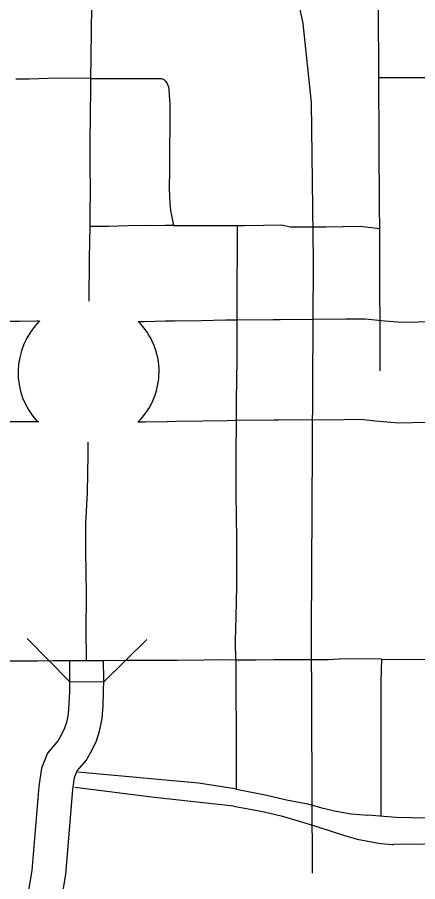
# Model space of a CAD drawing. Extents: x -19 to 366, y -4 to 359.
# Drawn here: x 155.4015 to 155.5898, y 191.8011 to 192.2072 of the extents above; entities that cross this region are included whole.
import ezdxf

# ---------------------------------------------------------------- set-up
doc = ezdxf.new("R2010")
doc.units = 0
for name, color, linetype in [('Level 10', 7, 'Continuous'), ('Level 15', 7, 'Continuous'), ('Level 33', 7, 'Continuous'), ('Level 36', 7, 'Continuous'), ('Level 40', 7, 'Continuous'), ('Level 60', 7, 'Continuous')]:
    doc.layers.add(name, color=color, linetype=linetype)

msp = doc.modelspace()

# ---------------------------------------------------------------- linework, layer by layer
at = {"layer": 'Level 10'}
for points in [[(155.42602670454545, 191.90488674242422), (155.42609507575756, 191.89626174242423), (155.42601420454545, 191.8904928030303), (155.42582859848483, 191.88463238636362), (155.425425, 191.87996912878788), (155.42465738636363, 191.87592140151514), (155.4237674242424, 191.8732208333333), (155.42238920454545, 191.87020795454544), (155.42076098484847, 191.86751666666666), (155.41577670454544, 191.86158011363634), (155.4128327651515, 191.85437916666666), (155.4115924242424, 191.8457880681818)], [(155.42763749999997, 191.8444789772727), (155.42845303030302, 191.85012765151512), (155.42969829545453, 191.85317329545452), (155.43386515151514, 191.85813636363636), (155.43661553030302, 191.86268219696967), (155.43874905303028, 191.86734640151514), (155.44024734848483, 191.87189280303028), (155.44136268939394, 191.8777740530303), (155.44187424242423, 191.8836846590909), (155.44207821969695, 191.89012575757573), (155.44216363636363, 191.89621287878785), (155.44209488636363, 191.90487405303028), (155.42602670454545, 191.90488674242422)], [(155.41159233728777, 191.8457880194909), (155.4083821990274, 191.80644055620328), (155.3671581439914, 191.5621228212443), (155.35203521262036, 191.4471020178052), (155.36799632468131, 191.44500341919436)], [(155.36799632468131, 191.44500341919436), (155.3830810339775, 191.55973351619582), (155.42437121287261, 191.8044431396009), (155.427637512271, 191.84447898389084)]]:
    msp.add_lwpolyline(points, dxfattribs=at)
at = {"layer": 'Level 15'}
for p, q in [((155.50441799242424, 192.06508579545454), (155.50442007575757, 192.06508579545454)), ((155.4028534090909, 192.01714981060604), (155.40284545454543, 192.01714981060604))]:
    msp.add_line(p, q, dxfattribs=at)
for points in [[(155.47117272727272, 192.0645621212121), (155.4754399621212, 192.06464450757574), (155.48805643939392, 192.06480549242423), (155.4993808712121, 192.06502594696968), (155.50441799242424, 192.06508579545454)], [(155.50442007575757, 192.06508579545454), (155.52179147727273, 192.06529109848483), (155.52514625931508, 192.0653191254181), (155.55605559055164, 192.0655228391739)], [(155.55605559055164, 192.0655228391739), (155.56505946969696, 192.06554981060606), (155.57434166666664, 192.06470018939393)], [(155.36598958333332, 192.06448390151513), (155.37743106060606, 192.06452499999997), (155.3879448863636, 192.06449621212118), (155.39880037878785, 192.06447253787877), (155.40253219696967, 192.0644971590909)], [(155.40252424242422, 192.0644971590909), (155.41064034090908, 192.06455359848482), (155.41201325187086, 192.0645638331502)], [(155.45833556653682, 192.0643515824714), (155.46118977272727, 192.06437178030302), (155.47117821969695, 192.0645621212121)], [(155.57433825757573, 192.06470037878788), (155.58244924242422, 192.06395909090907), (155.6054568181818, 192.0644765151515)], [(155.40284545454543, 192.01714981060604), (155.39890568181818, 192.0171236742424), (155.38782859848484, 192.01714772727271), (155.37745113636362, 192.01717613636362), (155.366159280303, 192.01713579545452)], [(155.4117320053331, 192.0172118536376), (155.41098162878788, 192.01720625), (155.4028534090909, 192.01714981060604)], [(155.4720808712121, 192.01722234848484), (155.46180833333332, 192.01702632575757), (155.45813957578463, 192.01700047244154)], [(155.50498162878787, 192.01774071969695), (155.50012291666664, 192.0176827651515), (155.4888193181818, 192.0174630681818), (155.47619905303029, 192.01730170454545), (155.47208636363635, 192.01722234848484)], [(155.55528624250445, 192.0181718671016), (155.5243600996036, 192.01796238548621), (155.52226912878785, 192.0179448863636), (155.50497954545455, 192.01774071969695)], [(155.57002537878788, 192.01754867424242), (155.5629674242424, 192.01819488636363), (155.55528624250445, 192.0181718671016)], [(155.60652159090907, 192.01714015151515), (155.58082159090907, 192.0165621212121), (155.57002878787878, 192.01754848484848)]]:
    msp.add_lwpolyline(points, dxfattribs=at)
for centre, radius, start, end in [((155.43600437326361, 192.04035119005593), 0.03408556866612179, 134.73669755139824, 222.76746976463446), ((155.43511904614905, 192.0407717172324), 0.03309103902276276, 314.0808424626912, 45.444859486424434)]:
    msp.add_arc(centre, radius, start, end, dxfattribs=at)
at = {"layer": 'Level 33'}
for points in [[(155.43618200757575, 192.17849412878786), (155.43633731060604, 192.18835018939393), (155.4364721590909, 192.20125700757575), (155.43663106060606, 192.2117943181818), (155.43676477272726, 192.22235132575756), (155.4368178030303, 192.23088598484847), (155.4367981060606, 192.23471590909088), (155.43689659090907, 192.24647196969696), (155.43690946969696, 192.24681628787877)], [(155.57156931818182, 192.1788914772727), (155.57153579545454, 192.1871361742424), (155.57108257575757, 192.23873352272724), (155.5710206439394, 192.24712499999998)], [(155.43618200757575, 192.17849412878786), (155.4206649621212, 192.17862575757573), (155.40703674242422, 192.17818503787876), (155.40087935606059, 192.17815814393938)], [(155.57156931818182, 192.1788914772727), (155.60088882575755, 192.17891856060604), (155.60515132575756, 192.1789365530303)], [(155.57198162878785, 192.10806458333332), (155.57188693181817, 192.11835719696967), (155.57156931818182, 192.1788914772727)], [(155.43572196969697, 192.10911666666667), (155.43584943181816, 192.11516420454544), (155.43598674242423, 192.1256034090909), (155.43575473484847, 192.13812575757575), (155.43583825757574, 192.14800909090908), (155.4359456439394, 192.1618365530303), (155.4360821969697, 192.1731136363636), (155.43618200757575, 192.17849412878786)], [(155.43618200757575, 192.17849412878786), (155.44328863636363, 192.17843106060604), (155.454796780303, 192.1785034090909), (155.46408162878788, 192.17847859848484), (155.46699564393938, 192.1784384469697)], [(155.46699564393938, 192.1784384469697), (155.4693414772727, 192.17840795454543), (155.4704899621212, 192.17803011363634), (155.47129393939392, 192.17726363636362), (155.47191249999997, 192.17638143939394), (155.47258276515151, 192.1745611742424), (155.47271988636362, 192.17314071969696), (155.4729821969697, 192.17070700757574), (155.4732221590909, 192.16664053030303), (155.47321477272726, 192.15502007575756), (155.47313844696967, 192.14647045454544), (155.47305037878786, 192.13595625), (155.47297272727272, 192.1266770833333), (155.4732443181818, 192.11996856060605), (155.47353825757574, 192.11645814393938), (155.47504981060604, 192.1094755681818)], [(155.50491477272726, 192.1094799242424), (155.50832499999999, 192.10949356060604), (155.51734507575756, 192.1095971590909), (155.52591553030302, 192.10971174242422), (155.5298725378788, 192.10885189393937), (155.5376443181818, 192.10873200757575), (155.5467140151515, 192.10877234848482), (155.56278409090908, 192.10913162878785), (155.57198162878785, 192.10806458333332)], [(155.43529753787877, 192.07389280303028), (155.4355346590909, 192.0939924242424), (155.43558522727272, 192.10181837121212), (155.43572196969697, 192.10911666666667)], [(155.43572196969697, 192.10911666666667), (155.44438882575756, 192.10915984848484), (155.45357291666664, 192.10934261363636), (155.46401268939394, 192.10950378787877), (155.47128409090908, 192.10948409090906)], [(155.47504981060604, 192.1094755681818), (155.47128409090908, 192.10948409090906)], [(155.47504981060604, 192.1094755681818), (155.48776875, 192.1094439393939), (155.4942821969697, 192.10943465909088), (155.50491477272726, 192.1094799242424)], [(155.50491477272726, 192.1094799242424), (155.50485549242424, 192.09403636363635), (155.50480359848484, 192.0854725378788), (155.5047712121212, 192.0762571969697), (155.5047212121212, 192.06763409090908), (155.5047159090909, 192.05910189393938), (155.50473409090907, 192.05057499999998), (155.50469981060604, 192.04141325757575)], [(155.57218352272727, 192.04112443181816), (155.5720361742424, 192.10148295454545), (155.57198162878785, 192.10806458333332)], [(155.5046028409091, 191.97337405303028), (155.5045130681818, 191.98271609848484), (155.50451420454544, 191.99456079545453), (155.5044837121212, 192.00508655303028), (155.50456325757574, 192.0142943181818), (155.50460890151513, 192.0222803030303), (155.50469981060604, 192.04141325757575)], [(155.43384999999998, 191.94835852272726), (155.43376193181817, 191.9544768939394), (155.43381136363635, 191.96946666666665), (155.43458560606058, 191.98394848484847), (155.43483674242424, 192.0016996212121), (155.4348446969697, 192.00760643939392)], [(155.50427064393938, 191.90527708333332), (155.50421231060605, 191.91435037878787), (155.50444772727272, 191.9254943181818), (155.50472575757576, 191.93996098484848), (155.5047424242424, 191.9504852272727), (155.504690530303, 191.96173314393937), (155.5046028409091, 191.97337405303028)], [(155.43406079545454, 191.90487140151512), (155.43395890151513, 191.92016534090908), (155.43404753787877, 191.9346231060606), (155.43384999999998, 191.94835852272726)], [(155.43406079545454, 191.90487140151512), (155.42605549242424, 191.90488674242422), (155.41824071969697, 191.90486628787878), (155.41104261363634, 191.9047996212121), (155.40315662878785, 191.9047765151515), (155.38271988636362, 191.9047043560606), (155.37141780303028, 191.90487897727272), (155.36324261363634, 191.90501950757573)], [(155.50427064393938, 191.90527708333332), (155.49638295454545, 191.90529924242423), (155.48918731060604, 191.90517575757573), (155.4767803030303, 191.90507102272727), (155.46692878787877, 191.90503106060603), (155.45312367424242, 191.90496477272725), (155.44014829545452, 191.90485814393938), (155.43406079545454, 191.90487140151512)], [(155.57275132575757, 191.90568143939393), (155.5621111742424, 191.90589071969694), (155.55283484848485, 191.90564564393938), (155.54782102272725, 191.90540700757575), (155.5399106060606, 191.90540132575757), (155.5293024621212, 191.9053418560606), (155.52217537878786, 191.9052821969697), (155.51360284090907, 191.90524545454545), (155.50427064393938, 191.90527708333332)], [(155.50427064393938, 191.90527708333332), (155.50436799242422, 191.8846058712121), (155.50439905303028, 191.87802386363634), (155.50441155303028, 191.86967784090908), (155.50442594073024, 191.84471787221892)], [(155.57275132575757, 191.90568143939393), (155.57254450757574, 191.89518143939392), (155.5724916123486, 191.83181675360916)], [(155.57275132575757, 191.90568143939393), (155.5823018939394, 191.90549034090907), (155.6333121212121, 191.90562992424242), (155.64091344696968, 191.90565568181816)], [(155.5037882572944, 191.84481424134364), (155.48679176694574, 191.84738281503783), (155.43006380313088, 191.85263212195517)], [(155.50323237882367, 191.8366743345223), (155.46598638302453, 191.84061361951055), (155.42858487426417, 191.84542102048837)], [(155.5037882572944, 191.84481424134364), (155.51884715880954, 191.84175685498), (155.52810151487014, 191.83958943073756), (155.5381066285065, 191.83764018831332), (155.54412272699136, 191.83603640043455), (155.55068371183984, 191.83444037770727), (155.55492178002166, 191.83369890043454), (155.55851647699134, 191.83307484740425), (155.5663316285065, 191.83230136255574)], [(155.50323237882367, 191.8366743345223), (155.51623427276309, 191.83429346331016), (155.52558465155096, 191.8320724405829), (155.53358843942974, 191.8297576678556), (155.54291211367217, 191.82682850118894), (155.55494146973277, 191.82293342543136), (155.5613454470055, 191.8210360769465), (155.57234525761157, 191.81910217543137), (155.57801912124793, 191.81864043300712), (155.5785401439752, 191.81865009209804)], [(155.64099212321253, 191.8306104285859), (155.60859396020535, 191.8306989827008), (155.579550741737, 191.83126140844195), (155.5663316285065, 191.83230136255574)], [(155.64048047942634, 191.8195719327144), (155.61384047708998, 191.81982541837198), (155.59266703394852, 191.8187005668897), (155.5785401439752, 191.81865009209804)]]:
    msp.add_lwpolyline(points, dxfattribs=at)
at = {"layer": 'Level 36'}
for p, q in [((155.42607954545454, 191.8951596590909), (155.40617518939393, 191.9154303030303)), ((155.4421731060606, 191.8950130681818), (155.46244356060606, 191.91491742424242)), ((155.42607954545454, 191.8951596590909), (155.4421731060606, 191.8950130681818))]:
    msp.add_line(p, q, dxfattribs=at)
at = {"layer": 'Level 40'}
msp.add_lwpolyline([(155.5810373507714, 192.58350976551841), (155.5598387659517, 192.5797293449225), (155.5415650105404, 192.5753989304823), (155.52136770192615, 192.56673810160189), (155.50261305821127, 192.55519032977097), (155.4886672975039, 192.54268024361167), (155.47953041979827, 192.53113247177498), (155.47135531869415, 192.52102817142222), (155.46269932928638, 192.50370651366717), (155.4583713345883, 192.4878283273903), (155.45692866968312, 192.4714689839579), (155.45789044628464, 192.45751542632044), (155.49732328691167, 192.35493127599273), (155.5261765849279, 192.24955785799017), (155.5357943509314, 192.20432908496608), (155.5396414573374, 192.16727998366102), (155.54060323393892, 192.09298823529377), (155.5396414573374, 191.91866373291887), (155.5401223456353, 191.80511064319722)], dxfattribs=at)
at = {"layer": 'Level 60'}
for points in [[(156.50946109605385, 189.3936996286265), (156.44758617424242, 191.65634204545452), (156.21139602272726, 200.27623352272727), (155.97446079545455, 208.89626344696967), (155.7367818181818, 217.51643257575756), (155.4983602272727, 226.13674071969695), (155.25919696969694, 234.75718825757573), (155.01929337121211, 243.37777537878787), (154.77865018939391, 251.9985024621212), (154.53726893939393, 260.61936950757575), (154.2951505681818, 269.24037670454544), (154.05229602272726, 277.86152443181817), (153.8087068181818, 286.48281287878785), (153.5643837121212, 295.10424223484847), (153.31932784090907, 303.72581249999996), (153.073540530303, 312.34752405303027), (152.82702291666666, 320.96937727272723), (152.57977613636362, 329.5913719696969), (152.33180113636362, 338.21350852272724), (152.08309924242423, 346.8357871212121)], [(0, 189.51617140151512), (7.112139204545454, 189.52059356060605), (14.224267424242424, 189.53385984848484), (21.336373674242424, 189.55597045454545), (28.448446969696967, 189.58692518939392), (35.56047613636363, 189.6267240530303), (42.672450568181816, 189.67536685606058), (49.78435871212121, 189.73285378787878), (56.89619015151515, 189.79918446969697), (64.00793333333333, 189.87435909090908), (71.11957765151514, 189.95837727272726), (78.23111212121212, 190.05123920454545), (85.34252537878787, 190.1529443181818), (92.45380681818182, 190.2634928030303), (99.56494526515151, 190.38288428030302), (106.67592973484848, 190.51111874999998), (113.78674924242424, 190.64819583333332), (120.8973928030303, 190.7941153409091), (128.00784943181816, 190.94887727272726), (135.11810795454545, 191.11248106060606), (142.2281577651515, 191.28492670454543), (149.3379875, 191.46621382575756), (156.44758617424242, 191.65634204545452), (163.55694318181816, 191.85531136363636), (170.6660471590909, 192.0631212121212), (177.77488712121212, 192.27977140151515), (184.88345227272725, 192.5052615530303), (191.99173143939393, 192.73959109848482), (199.09971382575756, 192.9827602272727), (206.20738825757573, 193.23476799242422), (213.31474393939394, 193.49561439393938), (220.42176950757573, 193.76529867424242), (227.5284543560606, 194.0438208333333), (234.6347875, 194.33118011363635), (241.74075757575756, 194.6273761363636), (248.8463539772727, 194.93240852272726), (255.95156553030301, 195.24627670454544), (263.05638124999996, 195.5689803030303), (270.16079015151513, 195.90051893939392), (277.26478125, 196.24089166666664), (284.36834374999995, 196.59009829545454), (291.47146628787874, 196.9481384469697), (298.5741382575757, 197.31501098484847), (305.67634848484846, 197.6907159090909), (312.7780859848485, 198.0752524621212), (319.8793399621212, 198.46861988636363), (326.9800990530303, 198.8708178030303), (334.0803526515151, 199.28184545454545), (341.1800895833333, 199.70170208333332)]]:
    msp.add_spline(points, degree=3, dxfattribs=at)

doc.saveas('drawing.dxf')
